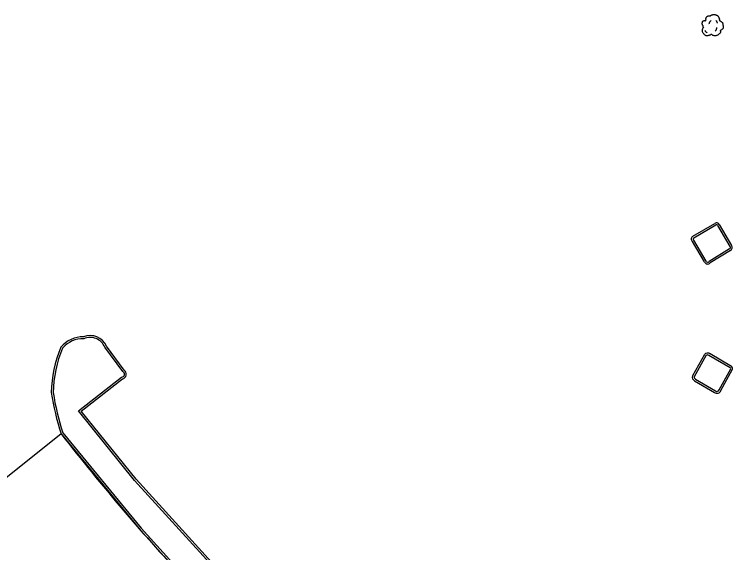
# Model space of a CAD drawing. Extents: x 2145380 to 2157287, y 139568 to 149130.
# Drawn here: x 2151469.5 to 2151697.7, y 144047.9 to 144218.8 of the extents above; entities that cross this region are included whole.
import ezdxf

# ---------------------------------------------------------------- set-up
doc = ezdxf.new("R2010")
doc.units = 0
for name, color, linetype in [('PR_PREVIOUSLY CONSTRUCTED', 7, 'Continuous'), ('TOPO_Curb Back', 7, 'Continuous'), ('TOPO_Tree', 7, 'Continuous')]:
    doc.layers.add(name, color=color, linetype=linetype)

# ---------------------------------------------------------------- blocks, each defined once
blk = doc.blocks.new('TREE')
at = {"layer": 'TOPO_Tree'}
for points in [[(-14.1, -0.4), (-14.2, 0.5), (-14.4, 1.4), (-14.6, 2.3), (-14.8, 3.2), (-15.5, 4), (-15.7, 4.9), (-15.8, 5.6), (-15.7, 6.3), (-15.7, 7), (-15.6, 7.9), (-15.7, 8.8), (-15.1, 9.7), (-14.6, 10.4), (-13.8, 10.5), (-13, 10.7), (-12.2, 11), (-11.1, 10), (-10.4, 10.7), (-9.4, 11.7), (-10.3, 13.3), (-9.8, 14.4), (-9.6, 15.1), (-9.3, 15.9), (-8.8, 16.5), (-8.2, 17.3), (-7.5, 17.7), (-6.7, 18.1), (-6.1, 18.4), (-5.6, 18.6), (-5.1, 18.7), (-4.5, 18.7), (-4, 18.5), (-3.5, 18.1)], [(-3.5, 17.6), (-3.1, 18.3), (-2.6, 18.8), (-1.9, 19.2), (-1, 19.7), (-0.2, 20), (0.7, 20.2), (1.6, 20.5), (2.5, 20.8), (3.4, 20.8), (4.1, 20.7), (4.8, 20.5), (5.5, 20.2), (6.4, 19.9), (7.3, 19.7), (8.2, 19.2), (9.4, 18.4), (10, 17.2), (10.8, 16), (11.2, 15.3), (11.6, 14.6), (11.9, 13.9), (12.2, 13.1), (11.4, 12), (11.9, 11.2), (12, 11), (12.2, 10.9), (12.4, 10.7), (12.9, 10.4), (13.5, 10), (14, 9.7), (14.7, 9.2), (15.4, 8.7), (16.1, 8.1), (16.7, 7.5), (16.9, 6.7), (17.1, 6), (17.6, 4.4), (17.7, 2.8), (17.7, 1.2), (17.7, -0.2), (17.8, -2.2), (16.6, -3), (15.5, -3.8), (14.3, -4.6), (13.2, -5.3)], [(13.2, -5.3), (13.3, -5.8), (13.4, -6.3), (13.4, -6.7), (13.8, -8.5), (12.2, -10), (10.8, -11.5), (10, -12.3), (9.1, -12.8), (8.2, -13.1), (6, -13.8), (3.3, -13.6), (1.3, -13.1), (0.5, -12.9), (-0.1, -11.4), (-0.8, -11.5), (-2, -11.6), (-3.3, -12.8), (-4.5, -13.1), (-6.1, -13.5), (-7.8, -14), (-9.3, -13.6), (-11.4, -13.1), (-12.8, -11.4), (-14.1, -9.4), (-15.3, -7.3), (-15.6, -5.1), (-15.1, -3), (-14.9, -1.9), (-13.9, -0.8), (-13.5, 0.1)], [(-4.2, 5.1), (-4.5, 6.1), (-4.3, 7.2), (-3.8, 8.2), (-3.3, 9.3), (-2.7, 10.3), (-1.6, 11)], [(5.9, 11.2), (6.5, 10.7), (7, 10.2), (7.4, 9.5), (7.9, 8.6), (8.3, 7.6), (8.5, 6.6)], [(-11.4, -4.5), (-11.5, -5.4), (-11, -6.3), (-10.1, -7.2), (-9.3, -8), (-8.5, -8.3), (-7.7, -8.1)], [(4.8, -6.3), (5.7, -5.7), (6.3, -4.9), (6.8, -3.9), (7.4, -2.8), (7.6, -1.7), (7.5, -0.6)]]:
    blk.add_open_spline(points, degree=3, dxfattribs=at)

msp = doc.modelspace()

# ---------------------------------------------------------------- linework, layer by layer
at = {"layer": 'PR_PREVIOUSLY CONSTRUCTED'}
msp.add_line((2151484.32, 144085.59), (2151449.19, 144057.54), dxfattribs=at)
msp.add_arc((2152042.84, 144520.86), 708.1, 217.92933, 222.98481, dxfattribs=at)
at = {"layer": 'TOPO_Curb Back'}
for p, q in [((2151503.93, 144105.39), (2151498.2, 144113.1)), ((2151504.34, 144105.84), (2151498.72, 144113.4)), ((2151489.89, 144092.94), (2151503.55, 144103.59)), ((2151490.74, 144092.84), (2151503.79, 144103.02)), ((2151507.67, 144070.78), (2151489.89, 144092.94)), ((2151508.13, 144071.18), (2151490.74, 144092.84)), ((2151484.32, 144085.59), (2151509.35, 144055.25)), ((2151484.85, 144085.89), (2151509.8, 144055.64)), ((2151532.76, 144043.29), (2151507.67, 144070.78)), ((2151533.19, 144043.7), (2151508.13, 144071.18)), ((2151509.35, 144055.25), (2151524.84, 144038.07)), ((2151509.8, 144055.64), (2151525.27, 144038.49))]:
    msp.add_line(p, q, dxfattribs=at)
for points in [[(2151685.09, 144148.3), (2151692.04, 144152.4)], [(2151685.09, 144148.3), (2151692.04, 144152.4)], [(2151685.39, 144147.78), (2151692.38, 144151.91)], [(2151685.39, 144147.78), (2151692.38, 144151.91)], [(2151692.9, 144151.79), (2151696.85, 144145.06)], [(2151692.9, 144151.79), (2151696.85, 144145.06)], [(2151693.43, 144152.06), (2151697.34, 144145.42)], [(2151693.43, 144152.06), (2151697.34, 144145.42)], [(2151688.71, 144140.18), (2151684.92, 144146.71)], [(2151688.71, 144140.18), (2151684.92, 144146.71)], [(2151689.24, 144140.45), (2151685.36, 144147.05)], [(2151689.24, 144140.45), (2151685.36, 144147.05)], [(2151696.72, 144144.34), (2151690.2, 144140.32)], [(2151696.72, 144144.34), (2151690.2, 144140.32)], [(2151697.01, 144143.81), (2151690.59, 144139.86)], [(2151697.01, 144143.81), (2151690.59, 144139.86)], [(2151688.79, 144110.83), (2151684.93, 144103.96)], [(2151688.79, 144110.83), (2151684.93, 144103.96)], [(2151697.33, 144107.01), (2151690.5, 144111.01)], [(2151697.33, 144107.01), (2151690.5, 144111.01)], [(2151689.31, 144110.53), (2151685.48, 144103.72)], [(2151689.31, 144110.53), (2151685.48, 144103.72)], [(2151696.94, 144106.54), (2151690.18, 144110.51)], [(2151696.94, 144106.54), (2151690.18, 144110.51)], [(2151693.43, 144099.59), (2151697.08, 144106.24)], [(2151693.43, 144099.59), (2151697.08, 144106.24)], [(2151693.98, 144099.33), (2151697.69, 144106.11)], [(2151693.98, 144099.33), (2151697.69, 144106.11)], [(2151685.58, 144102.46), (2151691.91, 144098.74)], [(2151685.58, 144102.46), (2151691.91, 144098.74)], [(2151685.85, 144102.99), (2151692.24, 144099.24)], [(2151685.85, 144102.99), (2151692.24, 144099.24)]]:
    msp.add_lwpolyline(points, dxfattribs=at)
for centre, radius, start, end in [((2151692.6, 144151.67), 0.922, 25.5863, 127.1946), ((2151692.6, 144151.67), 0.922, 25.5863, 127.1946), ((2151692.6, 144151.67), 0.322, 22.1889, 131.8158), ((2151692.6, 144151.67), 0.322, 22.1889, 131.8158), ((2151685.44, 144147.46), 0.914, 108.6302, 235.2054), ((2151685.44, 144147.46), 0.914, 108.6302, 235.2054), ((2151685.51, 144147.41), 0.389, 116.3875, 247.5532), ((2151685.51, 144147.41), 0.389, 116.3875, 247.5532), ((2151696.54, 144144.75), 0.442, 293.3912, 45.7537), ((2151696.54, 144144.75), 0.442, 293.3912, 45.7537), ((2151696.54, 144144.75), 1.04, 296.2684, 40.41), ((2151696.54, 144144.75), 1.04, 296.2684, 40.41), ((2151689.76, 144140.66), 0.554, 202.4256, 322.6611), ((2151689.76, 144140.66), 0.554, 202.4256, 322.6611), ((2151689.76, 144140.66), 1.15, 204.7985, 316.1591), ((2151689.76, 144140.66), 1.15, 204.7985, 316.1591), ((2151491.21, 144107.36), 9.02, 88.5881, 140.2743), ((2151491.21, 144107.36), 8.42, 87.7032, 139.6923), ((2151493.58, 144111.23), 5.58, 22.9087, 112.717), ((2151493.58, 144111.23), 4.98, 22.1034, 114.1787), ((2151518.97, 144098.18), 37.78, 156.6964, 179.2257), ((2151518.97, 144098.18), 37.18, 156.8316, 179.1488), ((2151689.74, 144109.93), 1.32, 54.9608, 132.7685), ((2151689.74, 144109.93), 1.32, 54.9608, 132.7685), ((2151689.74, 144109.93), 0.724, 53.314, 132.7685), ((2151689.74, 144109.93), 0.724, 53.314, 132.7685), ((2151696.43, 144106.13), 0.662, 10.1555, 38.9637), ((2151696.43, 144106.13), 0.662, 10.1555, 38.9637), ((2151696.43, 144106.13), 1.26, 359.165, 44.7025), ((2151696.43, 144106.13), 1.26, 359.165, 44.7025), ((2151503.48, 144104.54), 0.955, 273.9475, 61.9807), ((2151503.48, 144104.54), 1.56, 281.458, 56.4283), ((2151686.08, 144103.57), 1.22, 161.2914, 245.8234), ((2151686.08, 144103.57), 1.22, 161.2914, 245.8234), ((2151686.08, 144103.57), 0.617, 165.6109, 248.3662), ((2151686.08, 144103.57), 0.617, 165.6109, 248.3662), ((2151692.71, 144099.85), 1.37, 234.3848, 337.8091), ((2151692.71, 144099.85), 1.37, 234.3848, 337.8091), ((2151692.71, 144099.85), 0.773, 232.6641, 339.9936), ((2151692.71, 144099.85), 0.773, 232.6641, 339.9936), ((2151563.15, 144111.32), 82.93, 188.7607, 198.0695), ((2151563.15, 144111.32), 82.33, 188.7956, 197.9906)]:
    msp.add_arc(centre, radius, start, end, dxfattribs=at)

# ---------------------------------------------------------------- block references
at = {"layer": 'TOPO_Tree', "xscale": 0.19685000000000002, "yscale": 0.19685000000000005}
msp.add_blockref('TREE', (2151691.15, 144214.67), dxfattribs=at)
msp.add_blockref('TREE', (2151691.15, 144214.67), dxfattribs=at)

doc.saveas('drawing.dxf')
